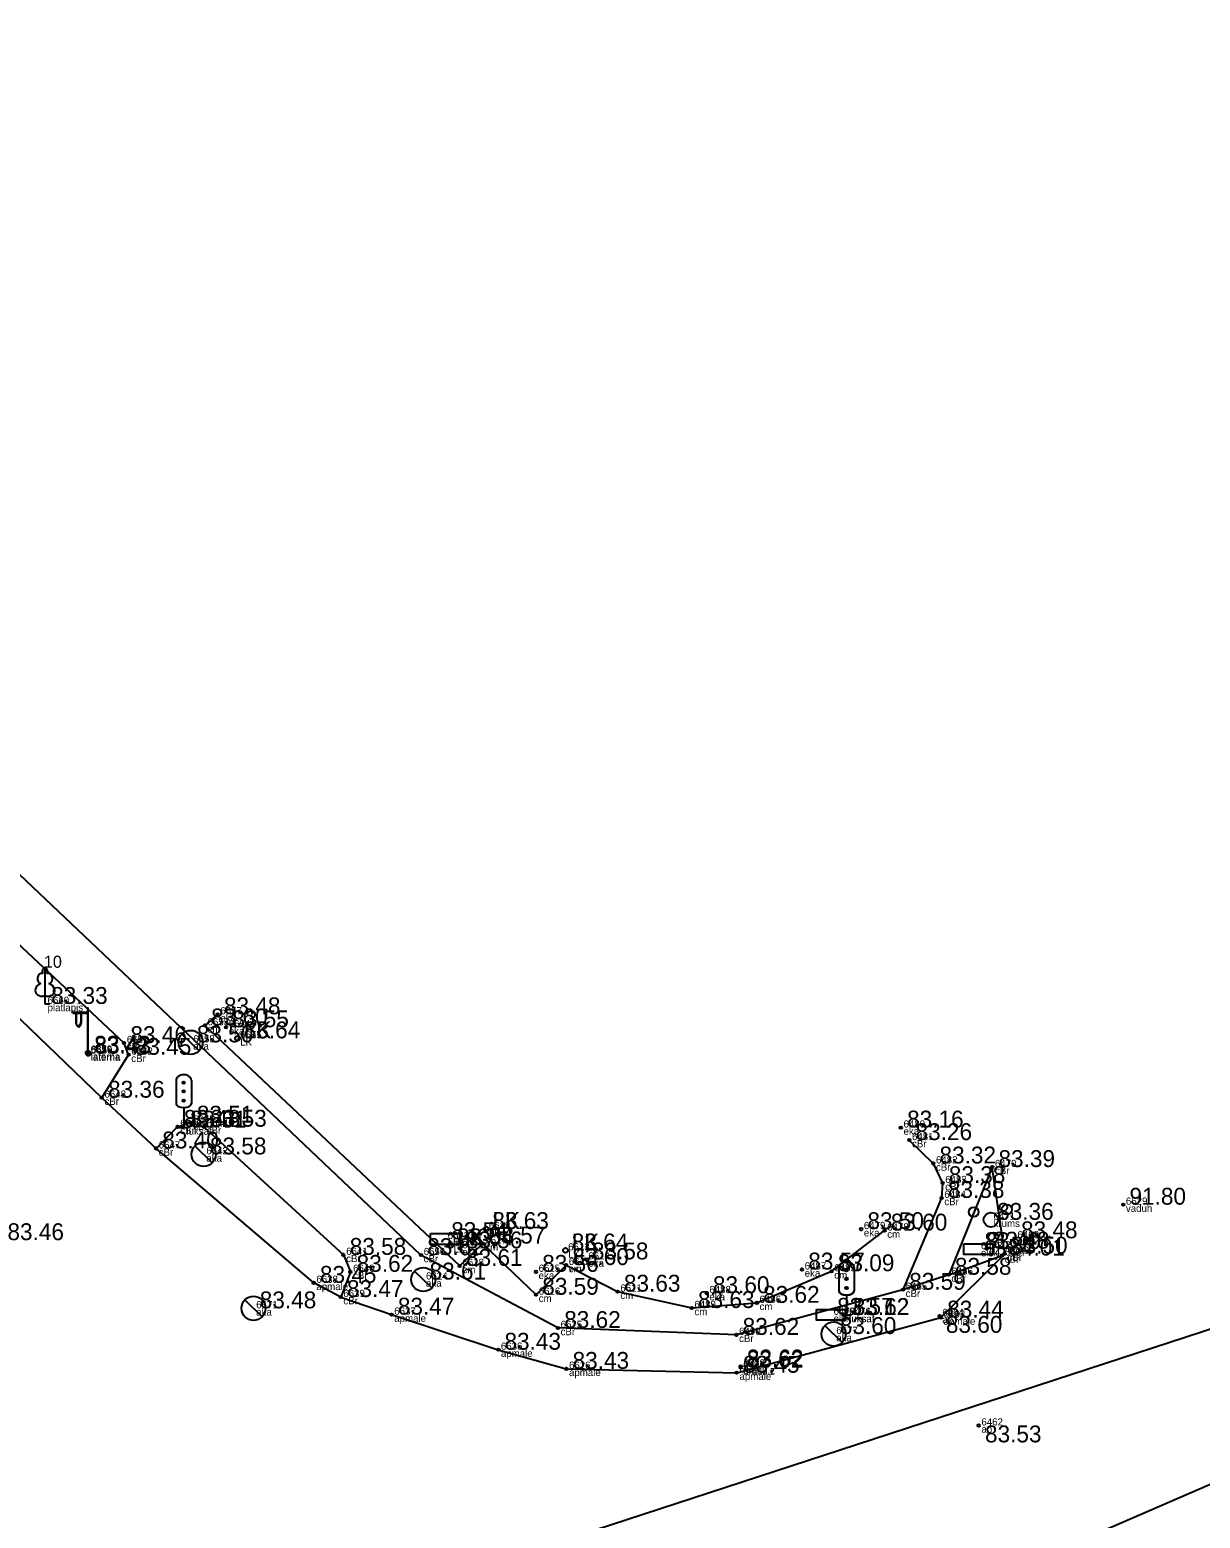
# Model space of a CAD drawing. Extents: x 614911 to 615803, y 262110 to 264311.
# Drawn here: x 615244.9 to 615293.4, y 262569.4 to 262631.1 of the extents above; entities that cross this region are included whole.
import ezdxf

# ---------------------------------------------------------------- set-up
doc = ezdxf.new("R2010")
doc.units = 0
for name, color, linetype in [('Level 1', 7, 'Continuous'), ('Level 11', 7, 'Continuous'), ('Level 12', 7, 'Continuous'), ('Level 16', 7, 'Continuous'), ('Level 18', 7, 'Continuous'), ('Level 37', 7, 'Continuous'), ('Level 44', 7, 'Continuous'), ('Level 53', 7, 'Continuous'), ('Level 54', 7, 'Continuous'), ('Level 57', 7, 'Continuous'), ('Level 58', 7, 'Continuous')]:
    doc.layers.add(name, color=color, linetype=linetype)

msp = doc.modelspace()

# ---------------------------------------------------------------- linework, layer by layer
at = {"layer": 'Level 1'}
for p, q in [((615245.534, 262591.029), (615245.534, 262590.682)), ((615245.534, 262590.682), (615245.734, 262590.682))]:
    msp.add_line(p, q, dxfattribs=at)
for points in [[(615245.534, 262592.182), (615245.534, 262591.029)], [(615245.624, 262591.95), (615245.623, 262591.951)]]:
    msp.add_lwpolyline(points, dxfattribs=at)
for centre, radius in [((615284.032, 262582.054), 0.204), ((615285.407, 262582.155), 0.207), ((615284.746, 262581.73), 0.301), ((615284.849, 262581.002), 0.205)]:
    msp.add_circle(centre, radius, dxfattribs=at)
for centre, major_axis, ratio, start_param, end_param in [((615245.534, 262592.032), (0, -0.15), 0.707107, 3.14537, 5.287485), ((615245.534, 262592.032), (0, -0.15), 0.707107, 0.995701, 3.137816), ((615245.444, 262591.275), (0.307, 0.095), 0.814445, 1.570796, 4.752015), ((615245.406, 262591.737), (-0.039, -0.212), 0.861323, 3.141593, 6.283185), ((615245.624, 262591.275), (-0.307, 0.095), 0.814445, 1.531171, 4.712389), ((615245.662, 262591.737), (0.039, -0.212), 0.861323, 0, 3.141593)]:
    msp.add_ellipse(centre, major_axis=major_axis, ratio=ratio, start_param=start_param, end_param=end_param, dxfattribs=at)
at = {"layer": 'Level 11'}
for centre in [(615253.517, 262589.255), (615263.822, 262581.347), (615262.359, 262580.669), (615267.113, 262580.461)]:
    msp.add_circle(centre, 0.1, dxfattribs=at)
at = {"layer": 'Level 12'}
for p, q in [((615251.215, 262589.435), (615251.933, 262588.739)), ((615251.574, 262589.087), (615251.573, 262589.086)), ((615251.756, 262584.791), (615252.474, 262584.095)), ((615252.115, 262584.443), (615252.114, 262584.442)), ((615260.861, 262579.602), (615261.579, 262578.906)), ((615261.22, 262579.254), (615261.219, 262579.253)), ((615253.822, 262578.408), (615254.54, 262577.712)), ((615254.181, 262578.06), (615254.18, 262578.059)), ((615277.868, 262577.341), (615278.586, 262576.645)), ((615278.227, 262576.993), (615278.226, 262576.992))]:
    msp.add_line(p, q, dxfattribs=at)
for centre in [(615251.574, 262589.087), (615252.115, 262584.443), (615261.22, 262579.254), (615254.181, 262578.06), (615278.227, 262576.993)]:
    msp.add_circle(centre, 0.5, dxfattribs=at)
at = {"layer": 'Level 16'}
for p, q in [((615250.971, 262587.503), (615250.971, 262586.557)), ((615251.613, 262587.503), (615251.613, 262586.557)), ((615251.292, 262586.383), (615251.292, 262585.554)), ((615251.092, 262585.554), (615251.292, 262585.554)), ((615251.292, 262585.554), (615251.492, 262585.554)), ((615278.438, 262579.729), (615278.438, 262578.783)), ((615278.443, 262579.733), (615278.443, 262578.787)), ((615279.08, 262579.729), (615279.08, 262578.783)), ((615279.085, 262579.733), (615279.085, 262578.787)), ((615278.759, 262578.609), (615278.759, 262577.78)), ((615278.764, 262578.613), (615278.764, 262577.784)), ((615278.559, 262577.78), (615278.759, 262577.78)), ((615278.564, 262577.784), (615278.764, 262577.784)), ((615278.759, 262577.78), (615278.959, 262577.78)), ((615278.764, 262577.784), (615278.964, 262577.784))]:
    msp.add_line(p, q, dxfattribs=at)
for centre in [(615251.292, 262587.414), (615251.292, 262587.054), (615251.292, 262586.674), (615278.759, 262579.64), (615278.759, 262579.28), (615278.764, 262579.644), (615278.764, 262579.284), (615278.759, 262578.9), (615278.764, 262578.904)]:
    msp.add_circle(centre, 0.05, dxfattribs=at)
for centre, ratio, start_param, end_param in [((615251.292, 262587.503), 0.760342, 0, 3.141593), ((615251.292, 262586.557), 0.542056, 3.141593, 6.283185), ((615278.759, 262579.729), 0.760342, 0, 3.141593), ((615278.764, 262579.733), 0.760342, 0, 3.141593), ((615278.759, 262578.783), 0.542056, 3.141593, 6.283185), ((615278.764, 262578.787), 0.542056, 3.141593, 6.283185)]:
    msp.add_ellipse(centre, major_axis=(0.321, 0), ratio=ratio, start_param=start_param, end_param=end_param, dxfattribs=at)
at = {"layer": 'Level 18'}
for points in [[(615261.517, 262581.157), (615262.717, 262581.157), (615262.717, 262580.707), (615261.517, 262580.707)], [(615283.623, 262580.737), (615284.823, 262580.737), (615284.823, 262580.287), (615283.623, 262580.287)], [(615277.513, 262578.014), (615278.713, 262578.014), (615278.713, 262577.564), (615277.513, 262577.564)]]:
    msp.add_lwpolyline(points, close=True, dxfattribs=at)
at = {"layer": 'Level 37'}
for p, q in [((615247.893, 262586.794), (615250.14, 262584.688)), ((615284.803, 262583.918), (615282.998, 262579.451)), ((615282.998, 262579.451), (615281.103, 262578.829))]:
    msp.add_line(p, q, dxfattribs=at)
for points in [[(615457.356, 262631.081), (615418.128, 262618.058), (615393.754, 262609.896), (615371.98, 262602.687), (615338.025, 262591.236), (615307.145, 262581.538), (615241.041, 262559.945), (615223.546, 262552.282)], [(615281.103, 262578.829), (615274.198, 262576.959), (615266.8, 262577.244), (615261.124, 262580.267), (615236.703, 262603.415), (615232.202, 262607.71)], [(615252.697, 262590.253), (615252.165, 262589.792), (615262.733, 262579.817), (615263.677, 262580.746), (615265.892, 262578.623), (615267.137, 262579.854), (615269.276, 262578.751), (615272.346, 262578.073), (615275.045, 262578.287), (615278.145, 262579.596), (615280.338, 262581.284)], [(615356.984, 262584.722), (615352.742, 262586.663), (615345.533, 262587.313), (615338.841, 262586.409), (615333.717, 262584.987), (615331.809, 262584.362), (615308.887, 262576.793), (615304.096, 262575.221), (615295.785, 262571.598), (615286.131, 262567.411), (615285.324, 262567.051), (615283.784, 262565.987), (615282.05, 262562.916), (615281.763, 262557.961), (615283.171, 262554.743), (615289.725, 262548.582), (615294.175, 262547.097), (615284.75, 262555.97), (615283.171, 262554.743)], [(615281.366, 262585.035), (615282.358, 262584.066), (615282.744, 262583.252), (615282.706, 262582.637), (615281.103, 262578.829)], [(615257.795, 262578.527), (615259.905, 262577.798), (615264.325, 262576.342), (615267.148, 262575.549), (615274.215, 262575.388), (615282.675, 262577.676), (615285.324, 262580.324), (615284.803, 262583.918)], [(615282.998, 262579.451), (615285.212, 262580.249), (615285.324, 262580.324)]]:
    msp.add_lwpolyline(points, dxfattribs=at)
for points in [[(615229.035, 262607.61), (615228.582, 262606.525), (615229.192, 262604.807), (615247.893, 262586.794), (615249.003, 262588.575), (615248.819, 262589.059)], [(615250.14, 262584.688), (615251.034, 262585.585), (615251.572, 262585.76), (615252.129, 262585.591), (615257.91, 262580.276), (615258.198, 262579.573), (615257.795, 262578.527), (615256.676, 262579.116)]]:
    msp.add_lwpolyline(points, close=True, dxfattribs=at)
at = {"layer": 'Level 44'}
for p, q in [((615247.318, 262590.326), (615246.683, 262590.321)), ((615247.33, 262590.286), (615246.695, 262590.281)), ((615246.818, 262590.322), (615246.818, 262589.93)), ((615246.83, 262590.282), (615246.83, 262589.89)), ((615247.028, 262590.324), (615247.028, 262589.93)), ((615247.04, 262590.284), (615247.04, 262589.89)), ((615247.318, 262588.659), (615247.318, 262590.542)), ((615247.33, 262588.619), (615247.33, 262590.502))]:
    msp.add_line(p, q, dxfattribs=at)
for centre in [(615247.318, 262588.659), (615247.33, 262588.619)]:
    msp.add_circle(centre, 0.09, dxfattribs=at)
for centre in [(615246.923, 262589.93), (615246.935, 262589.89)]:
    msp.add_ellipse(centre, major_axis=(0, 0.151), ratio=0.695971, start_param=1.570796, end_param=4.712389, dxfattribs=at)
at = {"layer": 'Level 57'}
for centre in [(615252.697, 262590.253), (615252.165, 262589.792), (615253.045, 262589.714), (615248.819, 262589.059), (615249.003, 262588.575), (615247.893, 262586.794), (615251.034, 262585.585), (615251.572, 262585.76), (615252.129, 262585.591), (615281.014, 262585.556), (615250.14, 262584.688), (615281.366, 262585.035), (615282.358, 262584.066), (615284.803, 262583.918), (615282.744, 262583.252), (615282.706, 262582.637), (615290.232, 262582.357), (615279.37, 262581.343), (615280.338, 262581.284), (615285.737, 262580.964), (615262.723, 262580.546), (615263.677, 262580.746), (615284.57, 262580.535), (615285.324, 262580.324), (615257.91, 262580.276), (615261.124, 262580.267), (615262.733, 262579.817), (615267.137, 262579.854), (615267.949, 262580.088), (615285.212, 262580.249), (615256.676, 262579.116), (615258.198, 262579.573), (615265.887, 262579.573), (615276.917, 262579.668), (615278.145, 262579.596), (615282.998, 262579.451), (615257.795, 262578.527), (615265.892, 262578.623), (615269.276, 262578.751), (615272.967, 262578.689), (615281.103, 262578.829), (615272.346, 262578.073), (615275.045, 262578.287), (615259.905, 262577.798), (615266.8, 262577.244), (615282.622, 262577.743), (615282.675, 262577.676), (615274.198, 262576.959), (615264.325, 262576.342), (615267.148, 262575.549), (615274.215, 262575.388), (615274.369, 262575.595), (615274.375, 262575.648), (615284.243, 262573.2)]:
    msp.add_circle(centre, 0.05, dxfattribs=at)
at = {"layer": 'Level 58'}
for centre in [(615252.697, 262590.253), (615252.165, 262589.792), (615253.045, 262589.714), (615248.819, 262589.059), (615249.003, 262588.575), (615247.893, 262586.794), (615251.034, 262585.585), (615251.572, 262585.76), (615252.129, 262585.591), (615281.014, 262585.556), (615250.14, 262584.688), (615281.366, 262585.035), (615282.358, 262584.066), (615284.803, 262583.918), (615282.744, 262583.252), (615282.706, 262582.637), (615290.232, 262582.357), (615279.37, 262581.343), (615280.338, 262581.284), (615285.737, 262580.964), (615262.723, 262580.546), (615263.677, 262580.746), (615284.57, 262580.535), (615285.324, 262580.324), (615257.91, 262580.276), (615261.124, 262580.267), (615262.733, 262579.817), (615267.137, 262579.854), (615267.949, 262580.088), (615285.212, 262580.249), (615256.676, 262579.116), (615258.198, 262579.573), (615265.887, 262579.573), (615276.917, 262579.668), (615278.145, 262579.596), (615282.998, 262579.451), (615257.795, 262578.527), (615265.892, 262578.623), (615269.276, 262578.751), (615272.967, 262578.689), (615281.103, 262578.829), (615272.346, 262578.073), (615275.045, 262578.287), (615259.905, 262577.798), (615266.8, 262577.244), (615282.622, 262577.743), (615282.675, 262577.676), (615274.198, 262576.959), (615264.325, 262576.342), (615267.148, 262575.549), (615274.215, 262575.388), (615274.369, 262575.595), (615274.375, 262575.648), (615284.243, 262573.2)]:
    msp.add_circle(centre, 0.05, dxfattribs=at)

# ---------------------------------------------------------------- texts
at = {"layer": 'Level 1'}
msp.add_text(' 10', height=0.5, dxfattribs=at).set_placement((615245.309, 262592.182))
at = {"layer": 'Level 11'}
for p in [(615253.517, 262589.255), (615263.822, 262581.347), (615262.359, 262580.669), (615267.113, 262580.461)]:
    msp.add_text(' LK ', height=0.7, dxfattribs=at).set_placement(p)
at = {"layer": 'Level 53'}
for s, p in [(' platlapis', (615245.534, 262590.382)), (' eka', (615252.697, 262589.953)), (' cm', (615252.165, 262589.492)), (' eka', (615253.045, 262589.414)), (' cBr', (615248.819, 262588.759)), (' aka', (615251.574, 262588.787)), (' LK', (615253.517, 262588.955)), (' laterna', (615247.318, 262588.359)), (' laterna', (615247.33, 262588.319)), (' cBr', (615249.003, 262588.275)), (' cBr', (615247.893, 262586.494)), (' cBr', (615251.034, 262585.285)), (' luksaf', (615251.292, 262585.254)), (' cBr', (615251.572, 262585.46)), (' cBr', (615252.129, 262585.291)), (' eka', (615281.014, 262585.256)), (' cBr', (615281.366, 262584.735)), (' cBr', (615250.14, 262584.388)), (' aka', (615252.115, 262584.143)), (' cBr', (615282.358, 262583.766)), (' cBr', (615284.803, 262583.618)), (' cBr', (615282.744, 262582.952)), (' cBr', (615282.706, 262582.337)), (' vaduh', (615290.232, 262582.057)), (' krums', (615284.746, 262581.43)), (' LK', (615263.822, 262581.047)), (' eka', (615279.37, 262581.043)), (' cm', (615280.338, 262580.984)), (' elsk', (615262.117, 262580.632)), (' LK', (615262.359, 262580.369)), (' eka', (615262.723, 262580.246)), (' cm', (615263.677, 262580.446)), (' LK', (615267.113, 262580.161)), (' elsk', (615284.223, 262580.212)), (' 94', (615284.57, 262580.235)), (' cBr', (615285.737, 262580.664)), (' cBr', (615257.91, 262579.976)), (' cBr', (615261.124, 262579.967)), (' cm', (615267.137, 262579.554)), (' eka', (615267.949, 262579.788)), (' cBr', (615285.212, 262579.949)), (' cBr', (615285.324, 262580.024)), (' cBr', (615258.198, 262579.273)), (' aka', (615261.22, 262578.954)), (' cm', (615262.733, 262579.517)), (' eka', (615265.887, 262579.273)), (' eka', (615276.917, 262579.368)), (' cm', (615278.145, 262579.296)), (' cBr', (615282.998, 262579.151)), (' apmale', (615256.676, 262578.816)), (' cBr', (615257.795, 262578.227)), (' cm', (615265.892, 262578.323)), (' cm', (615269.276, 262578.451)), (' eka', (615272.967, 262578.389)), (' cBr', (615281.103, 262578.529)), (' aka', (615254.181, 262577.76)), (' cm', (615272.346, 262577.773)), (' cm', (615275.045, 262577.987)), (' apmale', (615259.905, 262577.498)), (' elsk', (615278.113, 262577.489)), (' luksaf', (615278.759, 262577.48)), (' luksaf', (615278.764, 262577.484)), (' ap', (615282.622, 262577.443)), (' apmale', (615282.675, 262577.376)), (' cBr', (615266.8, 262576.944)), (' cBr', (615274.198, 262576.659)), (' aka', (615278.227, 262576.693)), (' apmale', (615264.325, 262576.042)), (' apmale', (615267.148, 262575.249)), (' drasu.z', (615274.369, 262575.295)), (' drasu.z', (615274.375, 262575.348)), (' apmale', (615274.215, 262575.088)), (' ap', (615284.243, 262572.9))]:
    msp.add_text(s, height=0.3, dxfattribs=at).set_placement(p)
at = {"layer": 'Level 54'}
for s, p in [(' 6660', (615245.534, 262590.682)), (' 6657', (615252.697, 262590.253)), (' 6653', (615252.165, 262589.792)), (' 6654', (615253.045, 262589.714)), (' 6651', (615248.819, 262589.059)), (' 6658', (615251.574, 262589.087)), (' 6655', (615253.517, 262589.255)), (' 6659', (615247.318, 262588.659)), (' 6650', (615247.33, 262588.619)), (' 6652', (615249.003, 262588.575)), (' 6648', (615247.893, 262586.794)), (' 6645', (615251.572, 262585.76)), (' 6646', (615251.034, 262585.585)), (' 6643', (615251.292, 262585.554)), (' 6644', (615252.129, 262585.591)), (' 6480', (615281.014, 262585.556)), (' 6481', (615281.366, 262585.035)), (' 6647', (615250.14, 262584.688)), (' 6642', (615252.115, 262584.443)), (' 6482', (615282.358, 262584.066)), (' 6470', (615284.803, 262583.918)), (' 6483', (615282.744, 262583.252)), (' 6484', (615282.706, 262582.637)), (' 6629', (615290.232, 262582.357)), (' 6619', (615263.822, 262581.347)), (' 6479', (615279.37, 262581.343)), (' 6471', (615284.746, 262581.73)), (' 6623', (615262.117, 262580.932)), (' 6617', (615263.677, 262580.746)), (' 6478', (615280.338, 262581.284)), (' 6468', (615285.737, 262580.964)), (' 6641', (615257.91, 262580.276)), (' 6656', (615261.124, 262580.267)), (' 6620', (615262.359, 262580.669)), (' 6621', (615262.723, 262580.546)), (' 6613', (615267.113, 262580.461)), (' 6614', (615267.949, 262580.088)), (' 6473', (615284.223, 262580.512)), (' 6472', (615284.57, 262580.535)), (' 6467', (615285.212, 262580.249)), (' 6469', (615285.324, 262580.324)), (' 6640', (615258.198, 262579.573)), (' 6618', (615262.733, 262579.817)), (' 6615', (615265.887, 262579.573)), (' 6612', (615267.137, 262579.854)), (' 6487', (615276.917, 262579.668)), (' 6485', (615278.145, 262579.596)), (' 6466', (615282.998, 262579.451)), (' 6638', (615256.676, 262579.116)), (' 6624', (615261.22, 262579.254)), (' 6639', (615257.795, 262578.527)), (' 6616', (615265.892, 262578.623)), (' 6611', (615269.276, 262578.751)), (' 6488', (615272.967, 262578.689)), (' 6486', (615275.045, 262578.287)), (' 6465', (615281.103, 262578.829)), (' 6671', (615254.181, 262578.06)), (' 6637', (615259.905, 262577.798)), (' 6489', (615272.346, 262578.073)), (' 6475', (615278.113, 262577.789)), (' 6474', (615278.759, 262577.78)), (' 6476', (615278.764, 262577.784)), (' 6464', (615282.622, 262577.743)), (' 6463', (615282.675, 262577.676)), (' 6625', (615266.8, 262577.244)), (' 6477', (615278.227, 262576.993)), (' 6490', (615274.198, 262576.959)), (' 6636', (615264.325, 262576.342)), (' 6626', (615267.148, 262575.549)), (' 6627', (615274.215, 262575.388)), (' 6491', (615274.369, 262575.595)), (' 6628', (615274.375, 262575.648)), (' 6462', (615284.243, 262573.2))]:
    msp.add_text(s, height=0.3, dxfattribs=at).set_placement(p)
at = {"layer": 'Level 58'}
for s, p in [(' 83.33', (615245.534, 262590.682)), (' 83.48', (615252.697, 262590.253)), (' 83.60', (615252.165, 262589.792)), (' 83.55', (615253.045, 262589.714)), (' 83.46', (615248.819, 262589.059)), (' 83.50', (615251.574, 262589.087)), (' 83.64', (615253.517, 262589.255)), (' 83.42', (615247.318, 262588.659)), (' 83.43', (615247.33, 262588.619)), (' 83.45', (615249.003, 262588.575)), (' 83.36', (615247.893, 262586.794)), (' 83.48', (615251.034, 262585.585)), (' 83.51', (615251.292, 262585.554)), (' 83.51', (615251.572, 262585.76)), (' 83.53', (615252.129, 262585.591)), (' 83.16', (615281.014, 262585.556)), (' 83.40', (615250.14, 262584.688)), (' 83.26', (615281.366, 262585.035)), (' 83.58', (615252.115, 262584.443)), (' 83.32', (615282.358, 262584.066)), (' 83.39', (615284.803, 262583.918)), (' 83.38', (615282.744, 262583.252)), (' 83.38', (615282.706, 262582.637)), (' 91.80', (615290.232, 262582.357)), (' 83.36', (615284.746, 262581.73)), (' 83.54', (615262.117, 262580.932)), (' 83.63', (615263.822, 262581.347)), (' 83.50', (615279.37, 262581.343)), (' 83.60', (615280.338, 262581.284)), (' 83.48', (615285.737, 262580.964)), (' 83.46', (615243.722, 262580.886)), (' 83.64', (615262.359, 262580.669)), (' 83.56', (615262.723, 262580.546)), (' 83.57', (615263.677, 262580.746)), (' 83.64', (615267.113, 262580.461)), (' 83.49', (615284.223, 262580.512)), (' 83.48', (615284.57, 262580.535)), (' 83.50', (615285.324, 262580.324)), (' 83.58', (615257.91, 262580.276)), (' 83.62', (615261.124, 262580.267)), (' 83.61', (615262.733, 262579.817)), (' 83.60', (615267.137, 262579.854)), (' 83.58', (615267.949, 262580.088)), (' 83.57', (615276.917, 262579.668)), (' 84.01', (615285.212, 262580.249)), (' 83.45', (615256.676, 262579.116)), (' 83.62', (615258.198, 262579.573)), (' 83.61', (615261.22, 262579.254)), (' 83.56', (615265.887, 262579.573)), (' 83.09', (615278.145, 262579.596)), (' 83.58', (615282.998, 262579.451)), (' 83.47', (615257.795, 262578.527)), (' 83.59', (615265.892, 262578.623)), (' 83.63', (615269.276, 262578.751)), (' 83.60', (615272.967, 262578.689)), (' 83.59', (615281.103, 262578.829)), (' 83.48', (615254.181, 262578.06)), (' 83.63', (615272.346, 262578.073)), (' 83.62', (615275.045, 262578.287)), (' 83.47', (615259.905, 262577.798)), (' 83.62', (615266.8, 262577.244)), (' 83.57', (615278.113, 262577.789)), (' 83.12', (615278.759, 262577.78)), (' 83.62', (615278.764, 262577.784)), (' 83.44', (615282.675, 262577.676)), (' 83.62', (615274.198, 262576.959)), (' 83.60', (615278.227, 262576.993)), (' 83.60', (615282.622, 262577.043)), (' 83.43', (615264.325, 262576.342)), (' 83.43', (615267.148, 262575.549)), (' 83.45', (615274.215, 262575.388)), (' 83.62', (615274.369, 262575.595)), (' 83.62', (615274.375, 262575.648)), (' 83.53', (615284.243, 262572.5))]:
    msp.add_text(s, height=0.7, dxfattribs=at).set_placement(p)

doc.saveas('drawing.dxf')
